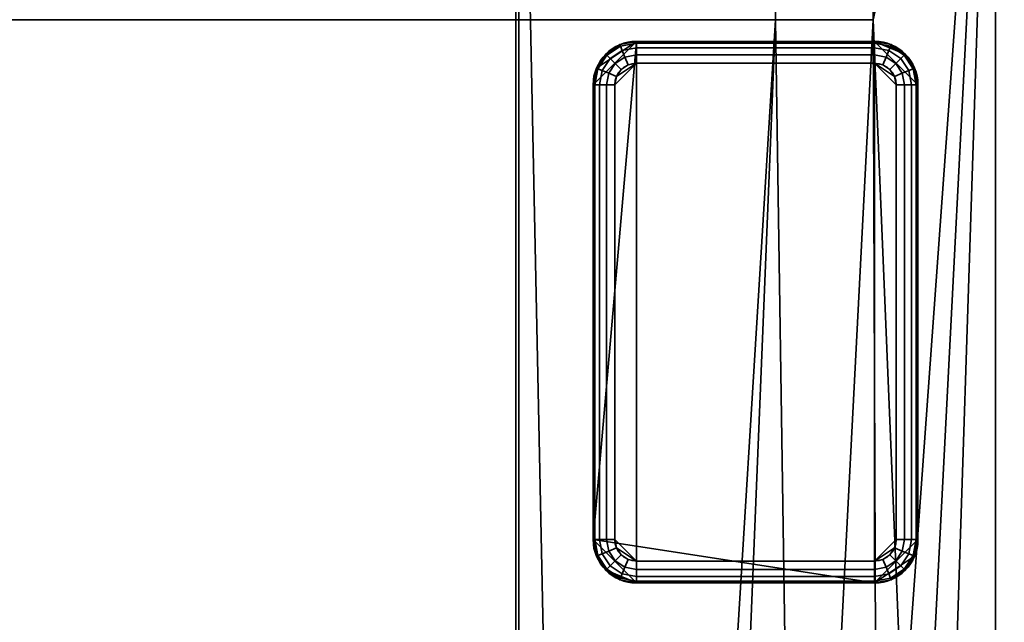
# Model space of a CAD drawing. Header units: millimetres. Extents: x -503 to 6703, y -110 to 249.
# Tile 902 of 1056: x 3374 to 3419, y 175 to 203. Entities that reach past the tile are written whole.
import ezdxf

# ---------------------------------------------------------------- set-up
doc = ezdxf.new("R2010")
doc.units = ezdxf.units.MM
doc.layers.add('151', color=7, linetype='Continuous', true_color=0xffffff)

# ---------------------------------------------------------------- blocks, each defined once
blk = doc.blocks.new('UG_SURFACE_003')
at = {"layer": '151', "color": 252, "linetype": 'Continuous', "lineweight": 35}
for points in [[(3602.5, -9.3, 2212.25), (3602.5, 230.4, 2212.25), (2397.5, 230.4, 2212.25), (2397.5, -9.3, 2212.25)], [(2547.5, -9.3, 2062.25), (2547.5, 230.4, 2062.25), (3452.5, 230.4, 2062.25), (3452.5, -9.3, 2062.25)]]:
    blk.add_3dface(points, dxfattribs=at)
blk = doc.blocks.new('UG_SURFACE_269')
at = {"layer": '151', "color": 7, "linetype": 'Continuous', "lineweight": 35}
for points in [[(3396.65, 11.15, 2003.9), (3396.65, 229.15, 2003.9), (2603.35, 229.15, 2003.9), (2603.35, 11.15, 2003.9)], [(2603.5, 11.15, 2003.75), (2603.5, 229.15, 2003.75), (3396.5, 229.15, 2003.75), (3396.5, 11.15, 2003.75)], [(3396.5, 11.15, 2003.75), (3396.5, 229.15, 2003.75), (3396.65, 229.15, 2003.9), (3396.65, 11.15, 2003.9)]]:
    blk.add_3dface(points, dxfattribs=at)
blk = doc.blocks.new('UG_SURFACE_270')
at = {"layer": '151', "color": 41, "linetype": 'Continuous', "lineweight": 35}
for points in [[(2581.35, 67.5, 2025.9), (3418.65, 67.5, 2025.9), (3418.65, 229.15, 2025.9), (2581.35, 229.15, 2025.9)], [(3413, 229.15, 2020.25), (3413, 203.3, 2020.25), (2587, 203.3, 2020.25), (2587, 229.15, 2020.25)], [(3408.5, 203.3, 2015.75), (3408.5, 229.15, 2015.75), (2591.5, 229.15, 2015.75), (2591.5, 203.3, 2015.75)], [(3396.65, 229.15, 2003.9), (3396.65, 11.15, 2003.9), (2603.35, 11.15, 2003.9), (2603.35, 229.15, 2003.9)], [(3401, 19.5, 2008.25), (3396.65, 229.15, 2003.9), (3408.5, 229.15, 2015.75), (3408.5, 203.3, 2015.75)], [(3401, 19.5, 2008.25), (3401, 11.15, 2008.25), (3396.65, 11.15, 2003.9), (3396.65, 229.15, 2003.9)], [(3413, 203.3, 2020.25), (3413, 229.15, 2020.25), (3418.65, 229.15, 2025.9), (3418.65, 67.5, 2025.9)], [(3413, 203.3, 2020.25), (3408.5, 203.3, 2015.75), (2591.5, 203.3, 2015.75), (2587, 203.3, 2020.25)], [(3403.5, 19.5, 2010.75), (3401, 19.5, 2008.25), (3408.5, 203.3, 2015.75), (3410.5, 71, 2017.75)], [(3413.5, 71, 2020.75), (3410.5, 71, 2017.75), (3408.5, 203.3, 2015.75), (3413, 203.3, 2020.25)], [(3413.5, 71, 2020.75), (3413, 203.3, 2020.25), (3418.65, 67.5, 2025.9)]]:
    blk.add_3dface(points, dxfattribs=at)
blk = doc.blocks.new('UG_SURFACE_277')
at = {"layer": '151', "color": 7, "linetype": 'Continuous', "lineweight": 35}
for points in [[(3396.5, 11.15, -5.75), (3396.5, 229.15, -5.75), (3396.65, 229.15, -5.75), (3396.65, 11.15, -5.75)], [(3396.65, 11.15, 2003.9), (3396.65, 229.15, 2003.9), (3396.5, 229.15, 2003.75), (3396.5, 11.15, 2003.75)], [(3396.5, 11.15, 2003.75), (3396.5, 229.15, 2003.75), (3396.5, 229.15, -5.75), (3396.5, 11.15, -5.75)], [(3396.65, 11.15, -5.75), (3396.65, 229.15, -5.75), (3396.65, 229.15, 2003.9), (3396.65, 11.15, 2003.9)]]:
    blk.add_3dface(points, dxfattribs=at)
blk = doc.blocks.new('UG_SURFACE_280')
at = {"layer": '151', "color": 253, "linetype": 'Continuous', "lineweight": 35}
for points in [[(3400.227, 201.065, -5.75), (3400.075, 200.3, -5.75), (3402.075, 202.3, -5.75)], [(3400.075, 179.3, -5.75), (3413.075, 177.3, -5.75), (3413.075, 202.3, -5.75), (3402.075, 202.3, -5.75)], [(3400.075, 200.3, -5.75), (3400.075, 179.3, -5.75), (3402.075, 202.3, -5.75)], [(3402.075, 202.3, -5.75), (3401.31, 202.148, -5.75), (3400.661, 201.714, -5.75), (3400.227, 201.065, -5.75)], [(3401.31, 202.148, -5.75), (3401.31, 202.148, -6.75), (3400.661, 201.714, -6.75), (3400.661, 201.714, -5.75)], [(3401.339, 202.077, -7.133), (3400.715, 201.66, -7.133), (3400.661, 201.714, -6.75), (3401.31, 202.148, -6.75)], [(3401.422, 201.877, -7.457), (3400.868, 201.507, -7.457), (3400.715, 201.66, -7.133), (3401.339, 202.077, -7.133)], [(3401.546, 201.577, -7.674), (3401.097, 201.278, -7.674), (3400.868, 201.507, -7.457), (3401.422, 201.877, -7.457)], [(3402.075, 202.3, -5.75), (3402.075, 202.3, -6.75), (3401.31, 202.148, -6.75), (3401.31, 202.148, -5.75)], [(3402.075, 202.224, -7.133), (3401.339, 202.077, -7.133), (3401.31, 202.148, -6.75), (3402.075, 202.3, -6.75)], [(3402.075, 202.007, -7.457), (3401.422, 201.877, -7.457), (3401.339, 202.077, -7.133), (3402.075, 202.224, -7.133)], [(3402.075, 201.683, -7.674), (3401.546, 201.577, -7.674), (3401.422, 201.877, -7.457), (3402.075, 202.007, -7.457)], [(3413.075, 202.3, -6.75), (3402.075, 202.3, -6.75), (3402.075, 202.3, -5.75), (3413.075, 202.3, -5.75)], [(3402.075, 202.3, -6.75), (3413.075, 202.3, -6.75), (3413.075, 202.224, -7.133), (3402.075, 202.224, -7.133)], [(3402.075, 202.224, -7.133), (3413.075, 202.224, -7.133), (3413.075, 202.007, -7.457), (3402.075, 202.007, -7.457)], [(3402.075, 202.007, -7.457), (3413.075, 202.007, -7.457), (3413.075, 201.683, -7.674), (3402.075, 201.683, -7.674)], [(3413.075, 202.3, -5.75), (3415.075, 200.3, -5.75), (3414.923, 201.065, -5.75), (3414.489, 201.714, -5.75)], [(3415.075, 179.3, -5.75), (3415.075, 200.3, -5.75), (3413.075, 202.3, -5.75), (3413.075, 177.3, -5.75)], [(3414.489, 201.714, -5.75), (3413.84, 202.148, -5.75), (3413.075, 202.3, -5.75)], [(3413.84, 202.148, -5.75), (3413.84, 202.148, -6.75), (3413.075, 202.3, -6.75), (3413.075, 202.3, -5.75)], [(3413.811, 202.077, -7.133), (3413.075, 202.224, -7.133), (3413.075, 202.3, -6.75), (3413.84, 202.148, -6.75)], [(3413.728, 201.877, -7.457), (3413.075, 202.007, -7.457), (3413.075, 202.224, -7.133), (3413.811, 202.077, -7.133)], [(3413.604, 201.577, -7.674), (3413.075, 201.683, -7.674), (3413.075, 202.007, -7.457), (3413.728, 201.877, -7.457)], [(3414.053, 201.278, -7.674), (3413.604, 201.577, -7.674), (3413.728, 201.877, -7.457), (3414.282, 201.507, -7.457)], [(3414.282, 201.507, -7.457), (3413.728, 201.877, -7.457), (3413.811, 202.077, -7.133), (3414.435, 201.66, -7.133)], [(3414.435, 201.66, -7.133), (3413.811, 202.077, -7.133), (3413.84, 202.148, -6.75), (3414.489, 201.714, -6.75)], [(3414.489, 201.714, -5.75), (3414.489, 201.714, -6.75), (3413.84, 202.148, -6.75), (3413.84, 202.148, -5.75)], [(3400.661, 201.714, -5.75), (3400.661, 201.714, -6.75), (3400.227, 201.065, -6.75), (3400.227, 201.065, -5.75)], [(3400.715, 201.66, -7.133), (3400.298, 201.036, -7.133), (3400.227, 201.065, -6.75), (3400.661, 201.714, -6.75)], [(3400.868, 201.507, -7.457), (3400.498, 200.953, -7.457), (3400.298, 201.036, -7.133), (3400.715, 201.66, -7.133)], [(3401.097, 201.278, -7.674), (3400.798, 200.829, -7.674), (3400.498, 200.953, -7.457), (3400.868, 201.507, -7.457)], [(3401.692, 201.224, -7.75), (3401.368, 201.007, -7.75), (3401.097, 201.278, -7.674), (3401.546, 201.577, -7.674)], [(3402.075, 201.3, -7.75), (3401.692, 201.224, -7.75), (3401.546, 201.577, -7.674), (3402.075, 201.683, -7.674)], [(3402.075, 201.683, -7.674), (3413.075, 201.683, -7.674), (3413.075, 201.3, -7.75), (3402.075, 201.3, -7.75)], [(3413.458, 201.224, -7.75), (3413.075, 201.3, -7.75), (3413.075, 201.683, -7.674), (3413.604, 201.577, -7.674)], [(3413.782, 201.007, -7.75), (3413.458, 201.224, -7.75), (3413.604, 201.577, -7.674), (3414.053, 201.278, -7.674)], [(3414.352, 200.829, -7.674), (3414.053, 201.278, -7.674), (3414.282, 201.507, -7.457), (3414.652, 200.953, -7.457)], [(3414.652, 200.953, -7.457), (3414.282, 201.507, -7.457), (3414.435, 201.66, -7.133), (3414.852, 201.036, -7.133)], [(3414.852, 201.036, -7.133), (3414.435, 201.66, -7.133), (3414.489, 201.714, -6.75), (3414.923, 201.065, -6.75)], [(3414.923, 201.065, -5.75), (3414.923, 201.065, -6.75), (3414.489, 201.714, -6.75), (3414.489, 201.714, -5.75)], [(3400.227, 201.065, -5.75), (3400.227, 201.065, -6.75), (3400.075, 200.3, -6.75), (3400.075, 200.3, -5.75)], [(3400.298, 201.036, -7.133), (3400.151, 200.3, -7.133), (3400.075, 200.3, -6.75), (3400.227, 201.065, -6.75)], [(3400.498, 200.953, -7.457), (3400.368, 200.3, -7.457), (3400.151, 200.3, -7.133), (3400.298, 201.036, -7.133)], [(3401.368, 201.007, -7.75), (3401.151, 200.683, -7.75), (3400.798, 200.829, -7.674), (3401.097, 201.278, -7.674)], [(3402.075, 201.3, -7.75), (3401.075, 200.3, -7.75), (3401.151, 200.683, -7.75)], [(3402.075, 201.3, -7.75), (3402.075, 178.3, -7.75), (3401.075, 179.3, -7.75), (3401.075, 200.3, -7.75)], [(3401.151, 200.683, -7.75), (3401.368, 201.007, -7.75), (3401.692, 201.224, -7.75), (3402.075, 201.3, -7.75)], [(3402.075, 201.3, -7.75), (3413.075, 201.3, -7.75), (3413.075, 178.3, -7.75), (3402.075, 178.3, -7.75)], [(3413.075, 178.3, -7.75), (3413.075, 201.3, -7.75), (3414.075, 200.3, -7.75), (3414.075, 179.3, -7.75)], [(3413.075, 201.3, -7.75), (3413.458, 201.224, -7.75), (3413.782, 201.007, -7.75), (3413.999, 200.683, -7.75)], [(3413.999, 200.683, -7.75), (3414.075, 200.3, -7.75), (3413.075, 201.3, -7.75)], [(3413.999, 200.683, -7.75), (3413.782, 201.007, -7.75), (3414.053, 201.278, -7.674), (3414.352, 200.829, -7.674)], [(3414.782, 200.3, -7.457), (3414.652, 200.953, -7.457), (3414.852, 201.036, -7.133), (3414.999, 200.3, -7.133)], [(3414.999, 200.3, -7.133), (3414.852, 201.036, -7.133), (3414.923, 201.065, -6.75), (3415.075, 200.3, -6.75)], [(3415.075, 200.3, -5.75), (3415.075, 200.3, -6.75), (3414.923, 201.065, -6.75), (3414.923, 201.065, -5.75)], [(3400.798, 200.829, -7.674), (3400.692, 200.3, -7.674), (3400.368, 200.3, -7.457), (3400.498, 200.953, -7.457)], [(3401.151, 200.683, -7.75), (3401.075, 200.3, -7.75), (3400.692, 200.3, -7.674), (3400.798, 200.829, -7.674)], [(3414.075, 200.3, -7.75), (3413.999, 200.683, -7.75), (3414.352, 200.829, -7.674), (3414.458, 200.3, -7.674)], [(3414.458, 200.3, -7.674), (3414.352, 200.829, -7.674), (3414.652, 200.953, -7.457), (3414.782, 200.3, -7.457)], [(3400.075, 200.3, -6.75), (3400.075, 179.3, -6.75), (3400.075, 179.3, -5.75), (3400.075, 200.3, -5.75)], [(3400.075, 179.3, -6.75), (3400.075, 200.3, -6.75), (3400.151, 200.3, -7.133), (3400.151, 179.3, -7.133)], [(3400.151, 179.3, -7.133), (3400.151, 200.3, -7.133), (3400.368, 200.3, -7.457), (3400.368, 179.3, -7.457)], [(3400.368, 179.3, -7.457), (3400.368, 200.3, -7.457), (3400.692, 200.3, -7.674), (3400.692, 179.3, -7.674)], [(3400.692, 179.3, -7.674), (3400.692, 200.3, -7.674), (3401.075, 200.3, -7.75), (3401.075, 179.3, -7.75)], [(3414.458, 200.3, -7.674), (3414.458, 179.3, -7.674), (3414.075, 179.3, -7.75), (3414.075, 200.3, -7.75)], [(3414.782, 200.3, -7.457), (3414.782, 179.3, -7.457), (3414.458, 179.3, -7.674), (3414.458, 200.3, -7.674)], [(3414.999, 200.3, -7.133), (3414.999, 179.3, -7.133), (3414.782, 179.3, -7.457), (3414.782, 200.3, -7.457)], [(3415.075, 200.3, -6.75), (3415.075, 179.3, -6.75), (3414.999, 179.3, -7.133), (3414.999, 200.3, -7.133)], [(3415.075, 179.3, -6.75), (3415.075, 200.3, -6.75), (3415.075, 200.3, -5.75), (3415.075, 179.3, -5.75)], [(3400.075, 179.3, -5.75), (3400.075, 179.3, -6.75), (3400.227, 178.535, -6.75), (3400.227, 178.535, -5.75)], [(3400.151, 179.3, -7.133), (3400.298, 178.564, -7.133), (3400.227, 178.535, -6.75), (3400.075, 179.3, -6.75)], [(3402.075, 177.3, -5.75), (3400.075, 179.3, -5.75), (3400.227, 178.535, -5.75), (3400.661, 177.886, -5.75)], [(3402.075, 177.3, -5.75), (3413.075, 177.3, -5.75), (3400.075, 179.3, -5.75)], [(3400.368, 179.3, -7.457), (3400.498, 178.647, -7.457), (3400.298, 178.564, -7.133), (3400.151, 179.3, -7.133)], [(3400.692, 179.3, -7.674), (3400.798, 178.771, -7.674), (3400.498, 178.647, -7.457), (3400.368, 179.3, -7.457)], [(3401.075, 179.3, -7.75), (3401.151, 178.917, -7.75), (3400.798, 178.771, -7.674), (3400.692, 179.3, -7.674)], [(3401.151, 178.917, -7.75), (3401.075, 179.3, -7.75), (3402.075, 178.3, -7.75)], [(3414.923, 178.535, -5.75), (3415.075, 179.3, -5.75), (3413.075, 177.3, -5.75)], [(3413.075, 178.3, -7.75), (3414.075, 179.3, -7.75), (3413.999, 178.917, -7.75)], [(3413.999, 178.917, -7.75), (3414.075, 179.3, -7.75), (3414.458, 179.3, -7.674), (3414.352, 178.771, -7.674)], [(3414.352, 178.771, -7.674), (3414.458, 179.3, -7.674), (3414.782, 179.3, -7.457), (3414.652, 178.647, -7.457)], [(3414.652, 178.647, -7.457), (3414.782, 179.3, -7.457), (3414.999, 179.3, -7.133), (3414.852, 178.564, -7.133)], [(3414.852, 178.564, -7.133), (3414.999, 179.3, -7.133), (3415.075, 179.3, -6.75), (3414.923, 178.535, -6.75)], [(3414.923, 178.535, -5.75), (3414.923, 178.535, -6.75), (3415.075, 179.3, -6.75), (3415.075, 179.3, -5.75)], [(3400.798, 178.771, -7.674), (3401.097, 178.322, -7.674), (3400.868, 178.093, -7.457), (3400.498, 178.647, -7.457)], [(3401.151, 178.917, -7.75), (3401.368, 178.593, -7.75), (3401.097, 178.322, -7.674), (3400.798, 178.771, -7.674)], [(3402.075, 178.3, -7.75), (3401.692, 178.376, -7.75), (3401.368, 178.593, -7.75), (3401.151, 178.917, -7.75)], [(3413.999, 178.917, -7.75), (3413.782, 178.593, -7.75), (3413.458, 178.376, -7.75), (3413.075, 178.3, -7.75)], [(3413.782, 178.593, -7.75), (3413.999, 178.917, -7.75), (3414.352, 178.771, -7.674), (3414.053, 178.322, -7.674)], [(3414.053, 178.322, -7.674), (3414.352, 178.771, -7.674), (3414.652, 178.647, -7.457), (3414.282, 178.093, -7.457)], [(3400.298, 178.564, -7.133), (3400.715, 177.94, -7.133), (3400.661, 177.886, -6.75), (3400.227, 178.535, -6.75)], [(3400.227, 178.535, -5.75), (3400.227, 178.535, -6.75), (3400.661, 177.886, -6.75), (3400.661, 177.886, -5.75)], [(3400.498, 178.647, -7.457), (3400.868, 178.093, -7.457), (3400.715, 177.94, -7.133), (3400.298, 178.564, -7.133)], [(3401.097, 178.322, -7.674), (3401.546, 178.023, -7.674), (3401.422, 177.723, -7.457), (3400.868, 178.093, -7.457)], [(3401.368, 178.593, -7.75), (3401.692, 178.376, -7.75), (3401.546, 178.023, -7.674), (3401.097, 178.322, -7.674)], [(3401.692, 178.376, -7.75), (3402.075, 178.3, -7.75), (3402.075, 177.917, -7.674), (3401.546, 178.023, -7.674)], [(3413.075, 177.917, -7.674), (3402.075, 177.917, -7.674), (3402.075, 178.3, -7.75), (3413.075, 178.3, -7.75)], [(3413.075, 177.3, -5.75), (3413.84, 177.452, -5.75), (3414.489, 177.886, -5.75), (3414.923, 178.535, -5.75)], [(3413.075, 178.3, -7.75), (3413.458, 178.376, -7.75), (3413.604, 178.023, -7.674), (3413.075, 177.917, -7.674)], [(3413.458, 178.376, -7.75), (3413.782, 178.593, -7.75), (3414.053, 178.322, -7.674), (3413.604, 178.023, -7.674)], [(3413.604, 178.023, -7.674), (3414.053, 178.322, -7.674), (3414.282, 178.093, -7.457), (3413.728, 177.723, -7.457)], [(3414.282, 178.093, -7.457), (3414.652, 178.647, -7.457), (3414.852, 178.564, -7.133), (3414.435, 177.94, -7.133)], [(3414.435, 177.94, -7.133), (3414.852, 178.564, -7.133), (3414.923, 178.535, -6.75), (3414.489, 177.886, -6.75)], [(3414.489, 177.886, -5.75), (3414.489, 177.886, -6.75), (3414.923, 178.535, -6.75), (3414.923, 178.535, -5.75)], [(3400.715, 177.94, -7.133), (3401.339, 177.523, -7.133), (3401.31, 177.452, -6.75), (3400.661, 177.886, -6.75)], [(3400.661, 177.886, -5.75), (3400.661, 177.886, -6.75), (3401.31, 177.452, -6.75), (3401.31, 177.452, -5.75)], [(3400.661, 177.886, -5.75), (3401.31, 177.452, -5.75), (3402.075, 177.3, -5.75)], [(3400.868, 178.093, -7.457), (3401.422, 177.723, -7.457), (3401.339, 177.523, -7.133), (3400.715, 177.94, -7.133)], [(3401.546, 178.023, -7.674), (3402.075, 177.917, -7.674), (3402.075, 177.593, -7.457), (3401.422, 177.723, -7.457)], [(3413.075, 177.593, -7.457), (3402.075, 177.593, -7.457), (3402.075, 177.917, -7.674), (3413.075, 177.917, -7.674)], [(3413.075, 177.917, -7.674), (3413.604, 178.023, -7.674), (3413.728, 177.723, -7.457), (3413.075, 177.593, -7.457)], [(3413.728, 177.723, -7.457), (3414.282, 178.093, -7.457), (3414.435, 177.94, -7.133), (3413.811, 177.523, -7.133)], [(3413.811, 177.523, -7.133), (3414.435, 177.94, -7.133), (3414.489, 177.886, -6.75), (3413.84, 177.452, -6.75)], [(3413.84, 177.452, -5.75), (3413.84, 177.452, -6.75), (3414.489, 177.886, -6.75), (3414.489, 177.886, -5.75)], [(3401.339, 177.523, -7.133), (3402.075, 177.376, -7.133), (3402.075, 177.3, -6.75), (3401.31, 177.452, -6.75)], [(3401.31, 177.452, -5.75), (3401.31, 177.452, -6.75), (3402.075, 177.3, -6.75), (3402.075, 177.3, -5.75)], [(3401.422, 177.723, -7.457), (3402.075, 177.593, -7.457), (3402.075, 177.376, -7.133), (3401.339, 177.523, -7.133)], [(3413.075, 177.376, -7.133), (3402.075, 177.376, -7.133), (3402.075, 177.593, -7.457), (3413.075, 177.593, -7.457)], [(3413.075, 177.3, -6.75), (3402.075, 177.3, -6.75), (3402.075, 177.376, -7.133), (3413.075, 177.376, -7.133)], [(3413.075, 177.593, -7.457), (3413.728, 177.723, -7.457), (3413.811, 177.523, -7.133), (3413.075, 177.376, -7.133)], [(3413.075, 177.376, -7.133), (3413.811, 177.523, -7.133), (3413.84, 177.452, -6.75), (3413.075, 177.3, -6.75)], [(3413.075, 177.3, -5.75), (3413.075, 177.3, -6.75), (3413.84, 177.452, -6.75), (3413.84, 177.452, -5.75)], [(3402.075, 177.3, -6.75), (3413.075, 177.3, -6.75), (3413.075, 177.3, -5.75), (3402.075, 177.3, -5.75)]]:
    blk.add_3dface(points, dxfattribs=at)
blk = doc.blocks.new('UG_SURFACE_281')
at = {"layer": '151', "color": 41, "linetype": 'Continuous', "lineweight": 35}
for points in [[(3396.65, 229.15, -5.75), (3396.65, 11.15, -5.75), (3396.65, 11.15, 2003.9), (3396.65, 229.15, 2003.9)], [(3396.65, 11.15, -5.75), (3396.65, 229.15, -5.75), (3408.5, 229.15, -5.75), (3408.5, 203.3, -5.75)], [(3408.5, 203.3, 2015.75), (3408.5, 229.15, 2015.75), (3396.65, 229.15, 2003.9), (3401, 19.5, 2008.25)], [(3396.65, 229.15, 2003.9), (3396.65, 11.15, 2003.9), (3401, 11.15, 2008.25), (3401, 19.5, 2008.25)], [(3413, 203.3, 2020.25), (3403.5, 19.5, 2010.75), (3418.65, 229.15, 2025.9)], [(3410.5, 71, 2017.75), (3418.65, 229.15, 2025.9), (3403.5, 19.5, 2010.75)], [(3408.5, 203.3, -5.75), (3408.5, 229.15, -5.75), (3408.5, 229.15, 2015.75), (3408.5, 203.3, 2015.75)], [(3418.65, 229.15, 2025.9), (3410.5, 71, 2017.75), (3413.5, 71, 2020.75)], [(3413, 229.15, -5.75), (3413, 203.3, -5.75), (3413, 203.3, 2020.25), (3413, 229.15, 2020.25)], [(3413, 203.3, -5.75), (3413, 229.15, -5.75), (3418.65, 229.15, -5.75), (3413.5, 71, -5.75)], [(3418.65, 229.15, 2025.9), (3413, 229.15, 2020.25), (3413, 203.3, 2020.25)], [(3418.65, 229.15, -5.75), (3418.65, 67.5, -5.75), (3413.5, 67.5, -5.75), (3413.5, 71, -5.75)], [(3413.5, 71, 2020.75), (3413.5, 67.5, 2020.75), (3418.65, 67.5, 2025.9), (3418.65, 229.15, 2025.9)], [(3418.65, 67.5, 2025.9), (3418.65, 67.5, -5.75), (3418.65, 229.15, -5.75), (3418.65, 229.15, 2025.9)], [(3396.65, 11.15, -5.75), (3408.5, 203.3, -5.75), (3401, 19.5, -5.75)], [(3408.5, 203.3, -5.75), (3410.5, 71, -5.75), (3403.5, 19.5, -5.75), (3401, 19.5, -5.75)], [(3413, 203.3, 2020.25), (3408.5, 203.3, 2015.75), (3401, 19.5, 2008.25), (3403.5, 19.5, 2010.75)], [(3413, 203.3, 2020.25), (3413, 203.3, -5.75), (3408.5, 203.3, -5.75), (3408.5, 203.3, 2015.75)], [(3413.5, 71, -5.75), (3410.5, 71, -5.75), (3408.5, 203.3, -5.75), (3413, 203.3, -5.75)]]:
    blk.add_3dface(points, dxfattribs=at)

msp = doc.modelspace()

# ---------------------------------------------------------------- linework, layer by layer
at = {"layer": '151', "color": 251, "linetype": 'Continuous', "lineweight": -3, "true_color": 0x636466}
for p, q in [((3396.5, 11.15, 2003.75), (3396.5, 229.15, 2003.75)), ((3396.5, 11.15, 2003.75), (3396.5, 229.15, 2003.75)), ((3396.5, 11.15, -5.75), (3396.5, 229.15, -5.75)), ((3396.65, 11.15, -5.75), (3396.65, 229.15, -5.75)), ((3396.65, 11.15, 2003.9), (3396.65, 229.15, 2003.9)), ((3396.65, 11.15, 2003.9), (3396.65, 229.15, 2003.9)), ((3396.65, 229.15, 2003.9), (3396.65, 11.15, 2003.9)), ((3396.65, 229.15, 2003.9), (3396.65, 11.15, 2003.9)), ((3396.65, 229.15, -5.75), (3396.65, 11.15, -5.75)), ((3418.65, 67.5, -5.75), (3418.65, 229.15, -5.75)), ((3418.65, 67.5, 2025.9), (3418.65, 229.15, 2025.9)), ((3418.65, 67.5, 2025.9), (3418.65, 229.15, 2025.9)), ((3402.075, 202.3, -6.75), (3402.075, 202.3, -5.75)), ((3413.075, 202.3, -6.75), (3402.075, 202.3, -6.75)), ((3402.075, 202.3, -5.75), (3413.075, 202.3, -5.75)), ((3413.075, 202.3, -6.75), (3413.075, 202.3, -5.75)), ((3402.075, 201.3, -7.75), (3413.075, 201.3, -7.75)), ((3400.075, 200.3, -6.75), (3400.075, 179.3, -6.75)), ((3400.075, 200.3, -6.75), (3400.075, 200.3, -5.75)), ((3400.075, 179.3, -5.75), (3400.075, 200.3, -5.75)), ((3401.075, 179.3, -7.75), (3401.075, 200.3, -7.75)), ((3414.075, 200.3, -7.75), (3414.075, 179.3, -7.75)), ((3415.075, 179.3, -6.75), (3415.075, 200.3, -6.75)), ((3415.075, 200.3, -5.75), (3415.075, 179.3, -5.75)), ((3415.075, 200.3, -6.75), (3415.075, 200.3, -5.75)), ((3400.075, 179.3, -6.75), (3400.075, 179.3, -5.75)), ((3415.075, 179.3, -6.75), (3415.075, 179.3, -5.75)), ((3413.075, 178.3, -7.75), (3402.075, 178.3, -7.75)), ((3402.075, 177.3, -6.75), (3413.075, 177.3, -6.75)), ((3402.075, 177.3, -6.75), (3402.075, 177.3, -5.75)), ((3413.075, 177.3, -5.75), (3402.075, 177.3, -5.75)), ((3413.075, 177.3, -6.75), (3413.075, 177.3, -5.75))]:
    msp.add_line(p, q, dxfattribs=at)
at = {"layer": '151', "color": 251, "linetype": 'Continuous', "lineweight": -3, "true_color": 0x636466, "extrusion": (0, 0, -1)}
for centre, radius, start, end in [((-3402.075, 200.3, 5.75), 2, 360, 90), ((-3413.075, 200.3, 5.75), 2, 90, 180), ((-3402.075, 200.3, 7.75), 1, 360, 90), ((-3413.075, 200.3, 7.75), 1, 90, 180), ((-3402.075, 179.3, 5.75), 2, 270, 360), ((-3402.075, 179.3, 7.75), 1, 270, 0), ((-3413.075, 179.3, 5.75), 2, 180, 270), ((-3413.075, 179.3, 7.75), 1, 180, 270)]:
    msp.add_arc(centre, radius, start, end, dxfattribs=at)
at = {"layer": '151', "color": 251, "linetype": 'Continuous', "lineweight": -3, "true_color": 0x636466}
for centre, start, end in [((3402.075, 200.3, -6.75), 90, 180), ((3413.075, 200.3, -6.75), 0, 90), ((3402.075, 179.3, -6.75), 180, 270), ((3413.075, 179.3, -6.75), 270, 360)]:
    msp.add_arc(centre, 2, start, end, dxfattribs=at)
at = {"layer": '151', "color": 251, "linetype": 'Continuous', "lineweight": -3, "true_color": 0x636466, "extrusion": (1, 0, 0)}
for centre, start, end in [((201.3, -6.75, 3402.075), 270, 0), ((201.3, -6.75, 3413.075), 270, 0), ((178.3, -6.75, 3402.075), 180, 270), ((178.3, -6.75, 3413.075), 180, 270)]:
    msp.add_arc(centre, 1, start, end, dxfattribs=at)
at = {"layer": '151', "color": 251, "linetype": 'Continuous', "lineweight": -3, "true_color": 0x636466, "extrusion": (0, 1, 0)}
for centre, start, end in [((-3401.075, -6.75, 200.3), 270, 0), ((-3414.075, -6.75, 200.3), 180, 270), ((-3401.075, -6.75, 179.3), 270, 0), ((-3414.075, -6.75, 179.3), 180, 270)]:
    msp.add_arc(centre, 1, start, end, dxfattribs=at)

# ---------------------------------------------------------------- block references
at = {"layer": '151', "color": 251, "linetype": 'Continuous', "lineweight": -3, "true_color": 0x636466}
for name in ['UG_SURFACE_269', 'UG_SURFACE_277', 'UG_SURFACE_003', 'UG_SURFACE_270', 'UG_SURFACE_281', 'UG_SURFACE_280']:
    msp.add_blockref(name, (0, 0), dxfattribs=at)

doc.saveas('drawing.dxf')
